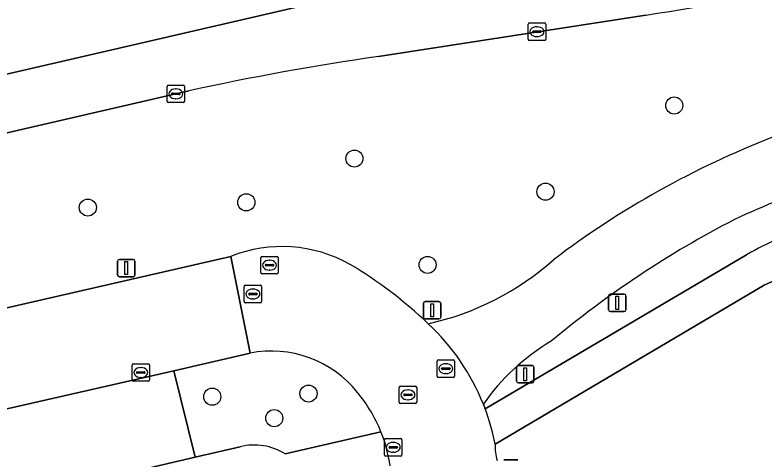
# Model space of a CAD drawing. Extents: x 156412 to 157779, y 382335 to 383768.
# Drawn here: x 157213.18 to 157256.13, y 383015.74 to 383041.2 of the extents above; entities that cross this region are included whole.
import ezdxf

# ---------------------------------------------------------------- set-up
doc = ezdxf.new("R2010")
doc.units = 0
for name, color, linetype in [('IMGEO_Berm_groen', 7, 'Continuous'), ('IMGEO_Boom', 7, 'Continuous'), ('IMGEO_Fietspad_gesloten', 7, 'Continuous'), ('IMGEO_Groenvoorziening', 7, 'Continuous'), ('IMGEO_Kolk', 7, 'Continuous'), ('IMGEO_Lichtmast', 7, 'Continuous'), ('IMGEO_Parkeervlak_open', 7, 'Continuous'), ('IMGEO_Rijbaan_lokaal_gesloten', 7, 'Continuous'), ('IMGEO_Rijbaan_regionaal_gesloten', 7, 'Continuous'), ('IMGEO_Rioolput', 7, 'Continuous'), ('IMGEO_Verkeersbordpaal', 7, 'Continuous'), ('IMGEO_Voetpad_open', 7, 'Continuous')]:
    doc.layers.add(name, color=color, linetype=linetype)

msp = doc.modelspace()

# ---------------------------------------------------------------- linework, layer by layer
at = {"layer": 'IMGEO_Berm_groen'}
for points in [[(157349.498, 383073.507), (157325.583, 383068.017), (157303.131, 383062.83), (157247.292, 383051.212), (157175.196, 383034.518), (157151.323, 383029.012), (157149.287, 383028.422), (157150.394, 383023.422), (157152.473, 383023.924), (157155.187, 383024.545), (157256.65, 383047.991)], [(157249.302, 383041.202), (157233.99, 383038.831)], [(157223.14, 383036.866), (157156.55, 383021.499), (157153.243, 383020.724), (157151.116, 383020.258), (157153.257, 383010.737), (157155.502, 383011.353), (157225.544, 383027.395)], [(157240, 383018.933), (157240.103, 383018.666), (157255.063, 383027.48)], [(157226.638, 383021.862), (157222.269, 383020.851), (157223.495, 383015.907), (157226.08, 383016.505)], [(157228.657, 383016.089), (157234.136, 383017.36)]]:
    msp.add_lwpolyline(points, dxfattribs=at)
for centre, radius, start, end in [((157230.736, 383169.149), 129.287, 278.25635, 283.10084), ((157256.764, 382882.145), 158.332, 98.26986, 102.26083), ((157275.283, 382985.953), 51.756, 111.2063, 127.1594), ((157274.478, 382986.738), 47.248, 101.2348, 115.1705), ((157280.511, 382978.733), 57.096, 117.2338, 129.899), ((157264.447, 383011.215), 18.778, 107.1321, 119.9846), ((157228.472, 383019.993), 7.96, 60.6724, 111.5847), ((157233.388, 383039.172), 16.011, 282.4741, 311.6104), ((157219.372, 383005.147), 25.37, 46.4668, 59.1772), ((157250.063, 383011.973), 12.235, 120.3107, 145.3317), ((157227.849, 383015.647), 6.332, 38.7603, 101.0268), ((157226.269, 383014.175), 8.487, 22.0402, 39.8274), ((157226.872, 383013.221), 3.378, 58.1031, 103.5568)]:
    msp.add_arc(centre, radius, start, end, dxfattribs=at)
at = {"layer": 'IMGEO_Boom'}
for centre in [(157250.933, 383036.025), (157232.618, 383032.989), (157243.56, 383031.093), (157226.426, 383030.484), (157217.35, 383030.186), (157236.807, 383026.906), (157224.478, 383019.365), (157229.987, 383019.544), (157228.028, 383018.137)]:
    msp.add_circle(centre, 0.489, dxfattribs=at)
at = {"layer": 'IMGEO_Fietspad_gesloten'}
for centre, radius, start, end in [((157275.283, 382985.953), 51.756, 111.2063, 127.1594), ((157274.478, 382986.738), 47.248, 101.2348, 115.1705), ((157280.511, 382978.733), 57.096, 117.2338, 129.899), ((157233.388, 383039.172), 16.011, 282.4741, 311.6104), ((157228.119, 383014.18), 12.796, 21.8026, 47.0009), ((157250.063, 383011.973), 12.235, 120.3107, 145.3317)]:
    msp.add_arc(centre, radius, start, end, dxfattribs=at)
at = {"layer": 'IMGEO_Groenvoorziening'}
msp.add_lwpolyline([(157258.919, 383027.047), (157256.087, 383025.743), (157240.673, 383016.641)], dxfattribs=at)
msp.add_arc((157243.315, 383016.517), 2.645, 177.309, 197.4631, dxfattribs=at)
at = {"layer": 'IMGEO_Kolk'}
for p, q in [((157242.646, 383040.746), (157243.498, 383040.746)), ((157242.571, 383039.82), (157242.571, 383040.672)), ((157243.059, 383040.526), (157243.084, 383040.526)), ((157243.572, 383040.672), (157243.572, 383039.82)), ((157242.83, 383040.24), (157242.83, 383040.252)), ((157243.268, 383040.203), (157242.87, 383040.203)), ((157242.873, 383040.289), (157243.271, 383040.289)), ((157243.082, 383039.966), (157243.057, 383039.966)), ((157243.314, 383040.252), (157243.314, 383040.24)), ((157243.498, 383039.746), (157242.646, 383039.746)), ((157221.889, 383036.264), (157221.889, 383037.116)), ((157221.964, 383037.19), (157222.816, 383037.19)), ((157222.377, 383036.97), (157222.402, 383036.97)), ((157222.89, 383037.116), (157222.89, 383036.264)), ((157222.148, 383036.684), (157222.148, 383036.696)), ((157222.586, 383036.647), (157222.188, 383036.647)), ((157222.191, 383036.733), (157222.589, 383036.733)), ((157222.632, 383036.696), (157222.632, 383036.684)), ((157222.816, 383036.19), (157221.964, 383036.19)), ((157222.4, 383036.41), (157222.375, 383036.41)), ((157219.883, 383020.322), (157219.883, 383021.174)), ((157219.958, 383021.248), (157220.81, 383021.248)), ((157220.371, 383021.028), (157220.396, 383021.028)), ((157220.884, 383021.174), (157220.884, 383020.322)), ((157220.142, 383020.742), (157220.142, 383020.754)), ((157220.58, 383020.705), (157220.182, 383020.705)), ((157220.185, 383020.791), (157220.583, 383020.791)), ((157220.626, 383020.754), (157220.626, 383020.742)), ((157220.81, 383020.248), (157219.958, 383020.248)), ((157220.394, 383020.468), (157220.369, 383020.468)), ((157234.34, 383016.042), (157234.34, 383016.894)), ((157234.415, 383016.968), (157235.267, 383016.968)), ((157234.828, 383016.748), (157234.853, 383016.748)), ((157235.341, 383016.894), (157235.341, 383016.042)), ((157234.599, 383016.462), (157234.599, 383016.474)), ((157235.037, 383016.425), (157234.639, 383016.425)), ((157234.642, 383016.511), (157235.04, 383016.511)), ((157235.083, 383016.474), (157235.083, 383016.462)), ((157235.267, 383015.968), (157234.415, 383015.968)), ((157234.851, 383016.188), (157234.826, 383016.188))]:
    msp.add_line(p, q, dxfattribs=at)
for points in [[(157242.646, 383040.746), (157243.498, 383040.746)], [(157242.571, 383039.82), (157242.571, 383040.672)], [(157243.572, 383040.672), (157243.572, 383039.82)], [(157243.498, 383039.746), (157242.646, 383039.746)], [(157221.889, 383036.264), (157221.889, 383037.116)], [(157221.964, 383037.19), (157222.816, 383037.19)], [(157222.89, 383037.116), (157222.89, 383036.264)], [(157222.816, 383036.19), (157221.964, 383036.19)], [(157219.883, 383020.322), (157219.883, 383021.174)], [(157219.958, 383021.248), (157220.81, 383021.248)], [(157220.884, 383021.174), (157220.884, 383020.322)], [(157220.81, 383020.248), (157219.958, 383020.248)], [(157234.34, 383016.042), (157234.34, 383016.894)], [(157234.415, 383016.968), (157235.267, 383016.968)], [(157235.341, 383016.894), (157235.341, 383016.042)], [(157235.267, 383015.968), (157234.415, 383015.968)]]:
    msp.add_lwpolyline(points, dxfattribs=at)
for centre, radius, start, end in [((157242.648, 383040.67), 0.0765, 91.552, 178.448), ((157242.648, 383040.67), 0.0765, 91.552, 178.448), ((157243.496, 383040.67), 0.0765, 1.552, 88.448), ((157243.496, 383040.67), 0.0765, 1.552, 88.448), ((157242.87, 383040.249), 0.0403, 85.8775, 175.7526), ((157242.867, 383040.239), 0.0366, 178.938, 274.7102), ((157243.271, 383040.246), 0.043, 264.8664, 352.4533), ((157243.275, 383040.251), 0.0386, 1.7309, 96.639), ((157242.648, 383039.822), 0.0765, 181.552, 268.448), ((157242.648, 383039.822), 0.0765, 181.552, 268.448), ((157243.496, 383039.822), 0.0765, 271.552, 358.448), ((157243.496, 383039.822), 0.0765, 271.552, 358.448), ((157221.966, 383037.114), 0.0765, 91.552, 178.448), ((157221.966, 383037.114), 0.0765, 91.552, 178.448), ((157222.814, 383037.114), 0.0765, 1.552, 88.448), ((157222.814, 383037.114), 0.0765, 1.552, 88.448), ((157222.188, 383036.693), 0.0403, 85.8775, 175.7526), ((157222.185, 383036.683), 0.0366, 178.938, 274.7102), ((157222.589, 383036.69), 0.043, 264.8664, 352.4533), ((157222.593, 383036.695), 0.0386, 1.7309, 96.639), ((157221.966, 383036.266), 0.0765, 181.552, 268.448), ((157221.966, 383036.266), 0.0765, 181.552, 268.448), ((157222.814, 383036.266), 0.0765, 271.552, 358.448), ((157222.814, 383036.266), 0.0765, 271.552, 358.448), ((157219.96, 383021.172), 0.0765, 91.552, 178.448), ((157219.96, 383021.172), 0.0765, 91.552, 178.448), ((157220.808, 383021.172), 0.0765, 1.552, 88.448), ((157220.808, 383021.172), 0.0765, 1.552, 88.448), ((157220.182, 383020.751), 0.0403, 85.8775, 175.7526), ((157220.179, 383020.741), 0.0366, 178.938, 274.7102), ((157220.583, 383020.748), 0.043, 264.8664, 352.4533), ((157220.587, 383020.753), 0.0386, 1.7309, 96.639), ((157219.96, 383020.324), 0.0765, 181.552, 268.448), ((157219.96, 383020.324), 0.0765, 181.552, 268.448), ((157220.808, 383020.324), 0.0765, 271.552, 358.448), ((157220.808, 383020.324), 0.0765, 271.552, 358.448), ((157234.417, 383016.892), 0.0765, 91.552, 178.448), ((157234.417, 383016.892), 0.0765, 91.552, 178.448), ((157235.265, 383016.892), 0.0765, 1.552, 88.448), ((157235.265, 383016.892), 0.0765, 1.552, 88.448), ((157234.639, 383016.471), 0.0403, 85.8775, 175.7526), ((157234.636, 383016.461), 0.0366, 178.938, 274.7102), ((157235.04, 383016.468), 0.043, 264.8664, 352.4533), ((157235.044, 383016.473), 0.0386, 1.7309, 96.639), ((157234.417, 383016.044), 0.0765, 181.552, 268.448), ((157234.417, 383016.044), 0.0765, 181.552, 268.448), ((157235.265, 383016.044), 0.0765, 271.552, 358.448), ((157235.265, 383016.044), 0.0765, 271.552, 358.448)]:
    msp.add_arc(centre, radius, start, end, dxfattribs=at)
for centre, major_axis, ratio, start_param, end_param in [((157243.058, 383040.246), (-0.387, 0.002), 0.722429, 4.712389, 7.853982), ((157243.083, 383040.246), (-0.39, 0.002), 0.717154, 1.570796, 4.712389), ((157222.376, 383036.69), (-0.387, 0.002), 0.722429, 4.712389, 7.853982), ((157222.401, 383036.69), (-0.39, 0.002), 0.717154, 1.570796, 4.712389), ((157220.37, 383020.748), (-0.387, 0.002), 0.722429, 4.712389, 7.853982), ((157220.395, 383020.748), (-0.39, 0.002), 0.717154, 1.570796, 4.712389), ((157234.827, 383016.468), (-0.387, 0.002), 0.722429, 4.712389, 7.853982), ((157234.852, 383016.468), (-0.39, 0.002), 0.717154, 1.570796, 4.712389)]:
    msp.add_ellipse(centre, major_axis=major_axis, ratio=ratio, start_param=start_param, end_param=end_param, dxfattribs=at)
at = {"layer": 'IMGEO_Lichtmast'}
for p, q in [((157219.058, 383026.323), (157219.058, 383027.123)), ((157219.058, 383027.123), (157219.058, 383026.323)), ((157219.158, 383027.223), (157219.948, 383027.223)), ((157219.948, 383027.223), (157219.158, 383027.223)), ((157220.048, 383027.123), (157220.048, 383026.323)), ((157220.048, 383026.323), (157220.048, 383027.123)), ((157219.948, 383026.223), (157219.158, 383026.223)), ((157219.158, 383026.223), (157219.948, 383026.223)), ((157247.175, 383024.334), (157247.175, 383025.134)), ((157247.175, 383025.134), (157247.175, 383024.334)), ((157247.275, 383025.234), (157248.065, 383025.234)), ((157248.065, 383025.234), (157247.275, 383025.234)), ((157248.165, 383025.134), (157248.165, 383024.334)), ((157248.165, 383024.334), (157248.165, 383025.134)), ((157236.569, 383023.91), (157236.569, 383024.71)), ((157236.569, 383024.71), (157236.569, 383023.91)), ((157236.669, 383024.81), (157237.459, 383024.81)), ((157237.459, 383024.81), (157236.669, 383024.81)), ((157237.559, 383024.71), (157237.559, 383023.91)), ((157237.559, 383023.91), (157237.559, 383024.71)), ((157248.065, 383024.234), (157247.275, 383024.234)), ((157247.275, 383024.234), (157248.065, 383024.234)), ((157237.459, 383023.81), (157236.669, 383023.81)), ((157236.669, 383023.81), (157237.459, 383023.81)), ((157241.181, 383015.744), (157241.971, 383015.744)), ((157241.971, 383015.744), (157241.181, 383015.744))]:
    msp.add_line(p, q, dxfattribs=at)
for points in [[(157219.478, 383027.098), (157219.628, 383027.098), (157219.628, 383026.348), (157219.478, 383026.348), (157219.478, 383027.098)], [(157247.595, 383025.109), (157247.745, 383025.109), (157247.745, 383024.359), (157247.595, 383024.359), (157247.595, 383025.109)], [(157236.989, 383024.685), (157237.139, 383024.685), (157237.139, 383023.935), (157236.989, 383023.935), (157236.989, 383024.685)]]:
    msp.add_lwpolyline(points, dxfattribs=at)
for centre, start, end in [((157219.158, 383027.123), 90, 180), ((157219.158, 383027.123), 90, 180), ((157219.948, 383027.123), 0, 90), ((157219.948, 383027.123), 360, 90), ((157219.158, 383026.323), 180, 270), ((157219.158, 383026.323), 180, 270), ((157219.948, 383026.323), 270, 0), ((157219.948, 383026.323), 270, 0), ((157247.275, 383025.134), 90, 180), ((157247.275, 383025.134), 90, 180), ((157248.065, 383025.134), 0, 90), ((157248.065, 383025.134), 360, 90), ((157236.669, 383024.71), 90, 180), ((157236.669, 383024.71), 90, 180), ((157237.459, 383024.71), 0, 90), ((157237.459, 383024.71), 360, 90), ((157247.275, 383024.334), 180, 270), ((157247.275, 383024.334), 180, 270), ((157248.065, 383024.334), 270, 0), ((157248.065, 383024.334), 270, 0), ((157236.669, 383023.91), 180, 270), ((157236.669, 383023.91), 180, 270), ((157237.459, 383023.91), 270, 0), ((157237.459, 383023.91), 270, 0)]:
    msp.add_arc(centre, 0.1, start, end, dxfattribs=at)
at = {"layer": 'IMGEO_Parkeervlak_open'}
msp.add_lwpolyline([(157207.666, 383017.535), (157208.829, 383012.602), (157216.001, 383014.142), (157223.495, 383015.907), (157222.269, 383020.851)], close=True, dxfattribs=at)
at = {"layer": 'IMGEO_Rijbaan_lokaal_gesloten'}
for points in [[(157070.228, 382985.849), (157082.611, 382988.686), (157087.468, 382989.799), (157099.835, 382992.636), (157104.735, 382993.761), (157116.985, 382996.574), (157126.71, 382998.849), (157146.307, 383003.344), (157158.466, 383006.145), (157175.733, 383010.127), (157180.594, 383011.248), (157197.668, 383015.185), (157207.666, 383017.535), (157222.269, 383020.851), (157226.638, 383021.862), (157225.544, 383027.395), (157155.502, 383011.353), (157153.257, 383010.737), (157151.012, 383010.24), (157148.56, 383009.704), (157146.287, 383009.207), (157138.286, 383007.354), (157056.771, 382988.475)], [(157225.544, 383027.395), (157226.638, 383021.862)], [(157240.103, 383018.666), (157240, 383018.933)]]:
    msp.add_lwpolyline(points, dxfattribs=at)
for centre, radius, start, end in [((157228.472, 383019.993), 7.96, 60.6724, 111.5847), ((157219.372, 383005.147), 25.37, 46.4668, 59.1772), ((157228.119, 383014.18), 12.796, 21.8026, 47.0009), ((157227.849, 383015.647), 6.332, 38.7603, 101.0268), ((157226.269, 383014.175), 8.487, 22.0402, 39.8274), ((157228.092, 383014.192), 12.817, 11.0135, 20.4284), ((157226.228, 383014.174), 8.526, 8.3249, 21.9468), ((157243.315, 383016.517), 2.645, 177.309, 197.4631)]:
    msp.add_arc(centre, radius, start, end, dxfattribs=at)
at = {"layer": 'IMGEO_Rijbaan_regionaal_gesloten'}
for points in [[(157256.65, 383047.991), (157155.187, 383024.545), (157152.473, 383023.924), (157153.243, 383020.724), (157156.55, 383021.499), (157223.14, 383036.866)], [(157233.99, 383038.831), (157249.302, 383041.202)]]:
    msp.add_lwpolyline(points, dxfattribs=at)
for centre, radius, start, end in [((157230.736, 383169.149), 129.287, 278.25635, 283.10084), ((157256.764, 382882.145), 158.332, 98.26986, 102.26083)]:
    msp.add_arc(centre, radius, start, end, dxfattribs=at)
at = {"layer": 'IMGEO_Rioolput'}
for p, q in [((157227.255, 383026.462), (157227.255, 383027.314)), ((157227.33, 383027.388), (157228.182, 383027.388)), ((157227.743, 383027.168), (157227.768, 383027.168)), ((157228.256, 383027.314), (157228.256, 383026.462)), ((157227.514, 383026.882), (157227.514, 383026.894)), ((157227.952, 383026.845), (157227.554, 383026.845)), ((157227.557, 383026.931), (157227.955, 383026.931)), ((157227.766, 383026.608), (157227.741, 383026.608)), ((157227.998, 383026.894), (157227.998, 383026.882)), ((157228.182, 383026.388), (157227.33, 383026.388)), ((157226.379, 383025.739), (157227.231, 383025.739)), ((157226.304, 383024.813), (157226.304, 383025.665)), ((157226.606, 383025.282), (157227.004, 383025.282)), ((157226.792, 383025.519), (157226.817, 383025.519)), ((157227.305, 383025.665), (157227.305, 383024.813)), ((157226.563, 383025.233), (157226.563, 383025.245)), ((157227.001, 383025.196), (157226.603, 383025.196)), ((157226.815, 383024.959), (157226.79, 383024.959)), ((157227.047, 383025.245), (157227.047, 383025.233)), ((157227.231, 383024.739), (157226.379, 383024.739)), ((157237.429, 383021.468), (157238.281, 383021.468)), ((157237.354, 383020.542), (157237.354, 383021.394)), ((157237.656, 383021.011), (157238.054, 383021.011)), ((157237.842, 383021.248), (157237.867, 383021.248)), ((157238.355, 383021.394), (157238.355, 383020.542)), ((157237.613, 383020.962), (157237.613, 383020.974)), ((157238.051, 383020.925), (157237.653, 383020.925)), ((157237.865, 383020.688), (157237.84, 383020.688)), ((157238.097, 383020.974), (157238.097, 383020.962)), ((157238.281, 383020.468), (157237.429, 383020.468)), ((157235.182, 383019.045), (157235.182, 383019.897)), ((157235.257, 383019.971), (157236.109, 383019.971)), ((157235.67, 383019.751), (157235.695, 383019.751)), ((157236.183, 383019.897), (157236.183, 383019.045)), ((157235.441, 383019.465), (157235.441, 383019.477)), ((157235.879, 383019.428), (157235.481, 383019.428)), ((157235.484, 383019.514), (157235.882, 383019.514)), ((157235.925, 383019.477), (157235.925, 383019.465)), ((157236.109, 383018.971), (157235.257, 383018.971)), ((157235.693, 383019.191), (157235.668, 383019.191))]:
    msp.add_line(p, q, dxfattribs=at)
for points in [[(157227.255, 383026.462), (157227.255, 383027.314)], [(157227.33, 383027.388), (157228.182, 383027.388)], [(157228.256, 383027.314), (157228.256, 383026.462)], [(157228.182, 383026.388), (157227.33, 383026.388)], [(157226.379, 383025.739), (157227.231, 383025.739)], [(157226.304, 383024.813), (157226.304, 383025.665)], [(157227.305, 383025.665), (157227.305, 383024.813)], [(157227.231, 383024.739), (157226.379, 383024.739)], [(157237.429, 383021.468), (157238.281, 383021.468)], [(157237.354, 383020.542), (157237.354, 383021.394)], [(157238.355, 383021.394), (157238.355, 383020.542)], [(157238.281, 383020.468), (157237.429, 383020.468)], [(157235.182, 383019.045), (157235.182, 383019.897)], [(157235.257, 383019.971), (157236.109, 383019.971)], [(157236.183, 383019.897), (157236.183, 383019.045)], [(157236.109, 383018.971), (157235.257, 383018.971)]]:
    msp.add_lwpolyline(points, dxfattribs=at)
for centre, radius, start, end in [((157227.332, 383027.312), 0.0765, 91.552, 178.448), ((157227.332, 383027.312), 0.0765, 91.552, 178.448), ((157228.18, 383027.312), 0.0765, 1.552, 88.448), ((157228.18, 383027.312), 0.0765, 1.552, 88.448), ((157227.554, 383026.891), 0.0403, 85.8775, 175.7526), ((157227.551, 383026.881), 0.0366, 178.938, 274.7102), ((157227.955, 383026.888), 0.043, 264.8664, 352.4533), ((157227.959, 383026.893), 0.0386, 1.7309, 96.639), ((157227.332, 383026.464), 0.0765, 181.552, 268.448), ((157227.332, 383026.464), 0.0765, 181.552, 268.448), ((157228.18, 383026.464), 0.0765, 271.552, 358.448), ((157228.18, 383026.464), 0.0765, 271.552, 358.448), ((157226.381, 383025.663), 0.0765, 91.552, 178.448), ((157226.381, 383025.663), 0.0765, 91.552, 178.448), ((157227.229, 383025.663), 0.0765, 1.552, 88.448), ((157227.229, 383025.663), 0.0765, 1.552, 88.448), ((157226.603, 383025.242), 0.0403, 85.8775, 175.7526), ((157227.008, 383025.244), 0.0386, 1.7309, 96.639), ((157226.6, 383025.232), 0.0366, 178.938, 274.7102), ((157227.004, 383025.239), 0.043, 264.8664, 352.4533), ((157226.381, 383024.815), 0.0765, 181.552, 268.448), ((157226.381, 383024.815), 0.0765, 181.552, 268.448), ((157227.229, 383024.815), 0.0765, 271.552, 358.448), ((157227.229, 383024.815), 0.0765, 271.552, 358.448), ((157237.431, 383021.392), 0.0765, 91.552, 178.448), ((157237.431, 383021.392), 0.0765, 91.552, 178.448), ((157238.279, 383021.392), 0.0765, 1.552, 88.448), ((157238.279, 383021.392), 0.0765, 1.552, 88.448), ((157237.653, 383020.971), 0.0403, 85.8775, 175.7526), ((157238.058, 383020.973), 0.0386, 1.7309, 96.639), ((157237.65, 383020.961), 0.0366, 178.938, 274.7102), ((157238.054, 383020.968), 0.043, 264.8664, 352.4533), ((157237.431, 383020.544), 0.0765, 181.552, 268.448), ((157237.431, 383020.544), 0.0765, 181.552, 268.448), ((157238.279, 383020.544), 0.0765, 271.552, 358.448), ((157238.279, 383020.544), 0.0765, 271.552, 358.448), ((157235.259, 383019.895), 0.0765, 91.552, 178.448), ((157235.259, 383019.895), 0.0765, 91.552, 178.448), ((157236.107, 383019.895), 0.0765, 1.552, 88.448), ((157236.107, 383019.895), 0.0765, 1.552, 88.448), ((157235.481, 383019.474), 0.0403, 85.8775, 175.7526), ((157235.478, 383019.464), 0.0366, 178.938, 274.7102), ((157235.882, 383019.471), 0.043, 264.8664, 352.4533), ((157235.886, 383019.476), 0.0386, 1.7309, 96.639), ((157235.259, 383019.047), 0.0765, 181.552, 268.448), ((157235.259, 383019.047), 0.0765, 181.552, 268.448), ((157236.107, 383019.047), 0.0765, 271.552, 358.448), ((157236.107, 383019.047), 0.0765, 271.552, 358.448)]:
    msp.add_arc(centre, radius, start, end, dxfattribs=at)
for centre, major_axis, ratio, start_param, end_param in [((157227.742, 383026.888), (-0.387, 0.002), 0.722429, 4.712389, 7.853982), ((157227.767, 383026.888), (-0.39, 0.002), 0.717154, 1.570796, 4.712389), ((157226.791, 383025.239), (-0.387, 0.002), 0.722429, 4.712389, 7.853982), ((157226.816, 383025.239), (-0.39, 0.002), 0.717154, 1.570796, 4.712389), ((157237.841, 383020.968), (-0.387, 0.002), 0.722429, 4.712389, 7.853982), ((157237.866, 383020.968), (-0.39, 0.002), 0.717154, 1.570796, 4.712389), ((157235.669, 383019.471), (-0.387, 0.002), 0.722429, 4.712389, 7.853982), ((157235.694, 383019.471), (-0.39, 0.002), 0.717154, 1.570796, 4.712389)]:
    msp.add_ellipse(centre, major_axis=major_axis, ratio=ratio, start_param=start_param, end_param=end_param, dxfattribs=at)
at = {"layer": 'IMGEO_Verkeersbordpaal'}
for p, q in [((157241.904, 383020.249), (157241.904, 383021.049)), ((157241.904, 383021.049), (157241.904, 383020.249)), ((157242.004, 383021.149), (157242.794, 383021.149)), ((157242.794, 383021.149), (157242.004, 383021.149)), ((157242.894, 383021.049), (157242.894, 383020.249)), ((157242.894, 383020.249), (157242.894, 383021.049)), ((157242.794, 383020.149), (157242.004, 383020.149)), ((157242.004, 383020.149), (157242.794, 383020.149))]:
    msp.add_line(p, q, dxfattribs=at)
msp.add_lwpolyline([(157242.324, 383021.024), (157242.474, 383021.024), (157242.474, 383020.274), (157242.324, 383020.274), (157242.324, 383021.024)], dxfattribs=at)
for centre, start, end in [((157242.004, 383021.049), 90, 180), ((157242.004, 383021.049), 90, 180), ((157242.794, 383021.049), 0, 90), ((157242.794, 383021.049), 360, 90), ((157242.004, 383020.249), 180, 270), ((157242.004, 383020.249), 180, 270), ((157242.794, 383020.249), 270, 0), ((157242.794, 383020.249), 270, 0)]:
    msp.add_arc(centre, 0.1, start, end, dxfattribs=at)
at = {"layer": 'IMGEO_Voetpad_open'}
for points in [[(157255.063, 383027.48), (157240.103, 383018.666)], [(157240.673, 383016.641), (157256.087, 383025.743), (157258.919, 383027.047)], [(157234.136, 383017.36), (157228.657, 383016.089)], [(157226.08, 383016.505), (157223.495, 383015.907), (157216.001, 383014.142), (157208.829, 383012.602), (157198.829, 383010.177), (157181.695, 383006.301), (157180.594, 383011.248), (157175.733, 383010.127), (157176.84, 383005.191), (157159.599, 383001.142)]]:
    msp.add_lwpolyline(points, dxfattribs=at)
for centre, radius, start, end in [((157264.447, 383011.215), 18.778, 107.1321, 119.9846), ((157228.092, 383014.192), 12.817, 11.0135, 20.4284), ((157226.228, 383014.174), 8.526, 8.3249, 21.9468), ((157226.872, 383013.221), 3.378, 58.1031, 103.5568)]:
    msp.add_arc(centre, radius, start, end, dxfattribs=at)

doc.saveas('drawing.dxf')
